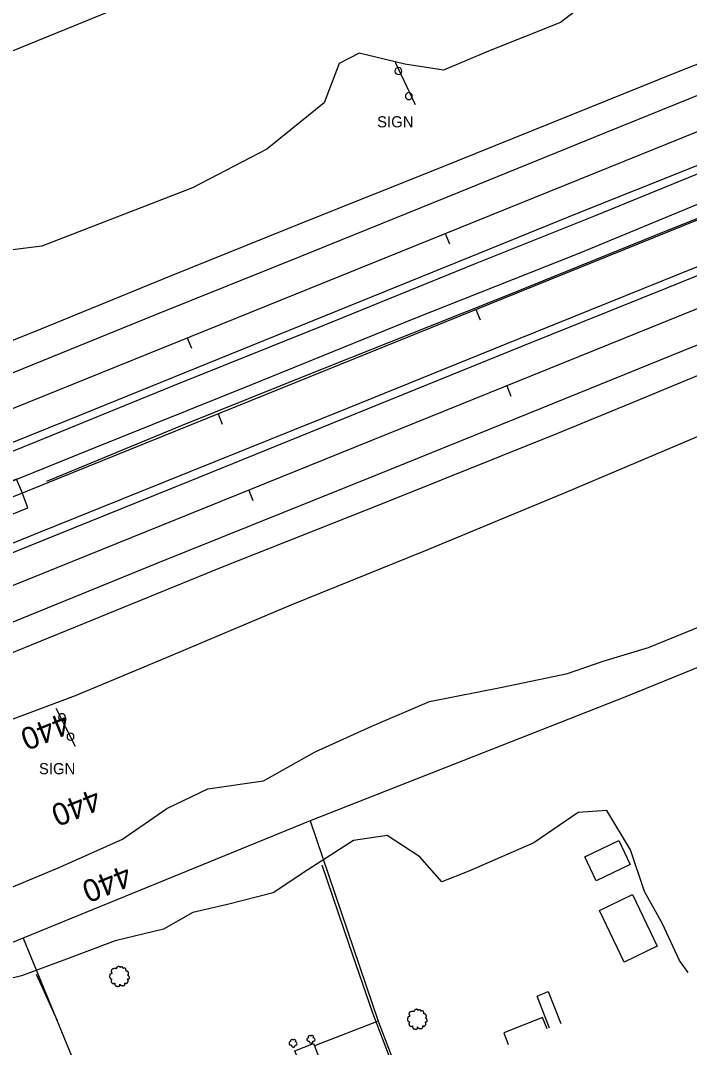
# Model space of a CAD drawing. Extents: x 1901471 to 1963503, y 756461 to 799997.
# Drawn here: x 1935848.7 to 1936089.2, y 775408.4 to 775777.4 of the extents above; entities that cross this region are included whole.
import ezdxf

# ---------------------------------------------------------------- set-up
doc = ezdxf.new("R2010")
doc.units = 0
for name, color, linetype in [('Default', 7, 'Continuous'), ('RD_EX_Bldg', 7, 'Continuous'), ('RD_EX_BldgApp', 7, 'Continuous'), ('RD_EX_DR_ErosCtrl', 7, 'Continuous'), ('RD_EX_Fence_Other', 7, 'Continuous'), ('RD_EX_H2O', 7, 'Continuous'), ('RD_EX_Road', 7, 'Continuous'), ('RD_EX_VEG', 7, 'Continuous'), ('RD_HC_Cl', 7, 'Continuous'), ('RD_HC_Data_Tic', 7, 'Continuous'), ('RD_HC_TX_Sta50', 7, 'Continuous')]:
    doc.layers.add(name, color=color, linetype=linetype)

# ---------------------------------------------------------------- blocks, each defined once
blk = doc.blocks.new('T2')
at = {"layer": 'RD_EX_VEG'}
for points in [[(0.05233333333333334, 7.213166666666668), (-0.24750000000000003, 7.238166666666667), (-0.5723333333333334, 7.138166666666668), (-0.8222500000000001, 7.038250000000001), (-1.0471666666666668, 6.963250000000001), (-1.2720833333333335, 6.863250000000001), (-1.5719166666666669, 6.688416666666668), (-1.7968333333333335, 6.488416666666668), (-1.9218333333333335, 6.2385833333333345), (-1.9718333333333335, 6.013666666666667), (-2.0217500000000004, 5.738833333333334), (-2.0217500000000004, 5.563833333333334), (-2.146666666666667, 5.538833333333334), (-2.296666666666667, 5.563833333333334), (-2.5465000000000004, 5.638833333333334), (-2.796416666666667, 5.638833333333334), (-3.0463333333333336, 5.638833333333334), (-3.3961666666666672, 5.613833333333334), (-3.7460000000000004, 5.613833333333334), (-4.020833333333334, 5.563833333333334), (-4.345750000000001, 5.513916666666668), (-4.720583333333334, 5.389000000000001), (-5.0704166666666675, 5.264000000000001), (-5.37025, 5.014083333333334), (-5.620166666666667, 4.539333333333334), (-5.745166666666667, 4.189500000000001), (-5.895083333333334, 3.9395833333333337), (-5.745166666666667, 3.489833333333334), (-5.570166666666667, 3.139916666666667), (-5.545250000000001, 2.9400000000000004), (-5.470250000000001, 2.5152500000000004), (-5.37025, 2.2903333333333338), (-5.245333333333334, 2.0903333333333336), (-5.320250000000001, 2.065416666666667), (-5.695166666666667, 2.015416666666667), (-5.995000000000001, 1.9155000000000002), (-6.419833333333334, 1.6905833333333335), (-6.644750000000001, 1.465666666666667), (-6.744750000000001, 1.1407500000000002), (-6.769666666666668, 0.7909166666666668), (-6.869583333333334, 0.5910833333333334), (-6.944583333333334, 0.3161666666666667), (-6.969583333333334, 0.2411666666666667), (-7.019583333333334, -0.08366666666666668), (-6.9195833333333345, -0.5335000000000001), (-6.894583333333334, -0.8833333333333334), (-6.769666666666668, -1.1082500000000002), (-6.619750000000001, -1.2830833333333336), (-6.444833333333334, -1.5330000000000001), (-6.045000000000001, -1.7579166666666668), (-5.7201666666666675, -1.8579166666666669), (-5.520250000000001, -1.8828333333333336), (-5.695166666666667, -2.382666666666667), (-5.745166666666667, -2.7325000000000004), (-5.870083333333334, -3.132333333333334), (-5.870083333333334, -3.2072500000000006), (-5.920000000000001, -3.682083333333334), (-5.770166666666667, -4.007000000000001), (-5.695166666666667, -4.38175), (-5.520250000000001, -4.606666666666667), (-5.245333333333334, -4.906583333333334), (-4.9205000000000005, -5.131416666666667), (-4.420666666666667, -5.256416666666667), (-4.020833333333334, -5.231416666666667), (-3.4460833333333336, -5.056500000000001), (-3.1962500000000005, -4.9815000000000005), (-3.2212500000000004, -5.156416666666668), (-3.1962500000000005, -5.531333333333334), (-3.1962500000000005, -5.956083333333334), (-3.0463333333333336, -6.280916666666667), (-2.946333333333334, -6.555833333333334), (-2.796416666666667, -6.805750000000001), (-2.4715000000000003, -7.030583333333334), (-2.07175, -7.1055833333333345), (-1.6469166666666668, -7.2555000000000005), (-1.1970833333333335, -7.330500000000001), (-0.6973333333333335, -7.355500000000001), (-0.09758333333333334, -7.205583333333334), (0.17725000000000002, -7.080583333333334), (0.27725000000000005, -6.905666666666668), (0.47716666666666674, -6.530833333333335), (0.4271666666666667, -6.3059166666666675), (0.4521666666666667, -5.706166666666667), (0.5520833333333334, -5.881166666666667), (0.7270833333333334, -6.231000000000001), (1.2268333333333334, -6.530833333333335), (1.626666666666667, -6.705750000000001), (2.101416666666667, -6.8557500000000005), (2.4013333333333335, -6.930666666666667), (2.8760833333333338, -6.8557500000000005), (3.2510000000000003, -6.780750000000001), (3.6257500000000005, -6.655750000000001), (3.9256666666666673, -6.380916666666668), (4.100583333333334, -6.106000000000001), (4.1505833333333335, -5.831166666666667), (4.2255, -5.456333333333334), (4.275500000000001, -5.281416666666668)], [(4.275500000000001, -5.281416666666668), (4.200583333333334, -5.106416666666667), (4.1505833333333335, -4.856583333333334), (4.2255, -4.881583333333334), (4.4004166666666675, -4.931583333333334), (4.675333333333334, -5.056500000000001), (4.900250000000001, -5.131416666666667), (5.225083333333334, -5.106416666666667), (5.500000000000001, -5.006500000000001), (5.949750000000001, -4.731583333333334), (6.224666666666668, -4.256833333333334), (6.499500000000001, -3.8570000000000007), (6.5745000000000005, -3.5321666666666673), (6.524500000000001, -3.3072500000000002), (6.499500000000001, -2.8075000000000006), (6.299583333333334, -2.5575833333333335), (6.249583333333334, -2.432666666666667), (6.1496666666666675, -2.0328333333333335), (6.224666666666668, -1.9828333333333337), (6.499500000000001, -1.9328333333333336), (6.874333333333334, -1.8079166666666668), (7.149250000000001, -1.6830000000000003), (7.374166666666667, -1.5080000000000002), (7.449083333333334, -1.2830833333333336), (7.424166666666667, -0.8833333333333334), (7.4740833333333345, -0.48350000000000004), (7.399166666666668, -0.3335), (7.299166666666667, -0.1836666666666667), (7.224166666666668, 0.016333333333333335), (7.074250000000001, 0.16616666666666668), (6.974333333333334, 0.3161666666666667), (6.874333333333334, 0.41608333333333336), (6.749416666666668, 0.5660833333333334), (6.5745000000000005, 0.6910000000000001), (6.424583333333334, 0.7410000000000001), (6.374583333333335, 0.8909166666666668), (6.524500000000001, 1.0908333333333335), (6.5745000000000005, 1.1907500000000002), (6.599416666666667, 1.4156666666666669), (6.824416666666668, 1.7655000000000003), (6.874333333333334, 2.1653333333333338), (6.824416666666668, 2.590166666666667), (6.774416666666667, 2.8650833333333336), (6.624416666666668, 3.139916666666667), (6.424583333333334, 3.3898333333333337), (6.299583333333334, 3.5647500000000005), (6.124666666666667, 3.689666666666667), (5.799833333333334, 3.814666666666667), (5.549916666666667, 3.864583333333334), (5.200083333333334, 3.864583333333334), (5.000166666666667, 3.9145833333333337), (5.025166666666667, 3.964583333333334), (5.025166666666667, 4.1145000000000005), (5.025166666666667, 4.389416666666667), (4.950166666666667, 4.839166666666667), (4.800250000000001, 5.339), (4.800250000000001, 5.364000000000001), (4.7002500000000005, 5.613833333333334), (4.475416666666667, 5.813750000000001), (4.3005, 5.913666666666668), (4.100583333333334, 6.038666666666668), (3.850666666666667, 6.063666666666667), (3.5508333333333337, 6.063666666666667), (3.2759166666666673, 6.013666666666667), (3.0760000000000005, 5.913666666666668), (2.9010833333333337, 5.788750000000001), (2.8260833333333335, 5.938666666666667), (2.726166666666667, 6.2385833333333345), (2.676166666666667, 6.3885000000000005), (2.52625, 6.563416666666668), (2.301416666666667, 6.7633333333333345), (1.8515000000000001, 6.888250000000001), (1.2268333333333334, 6.813333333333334), (0.9269166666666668, 6.613416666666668), (0.7770000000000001, 6.438500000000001), (0.7270833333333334, 6.563416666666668), (0.5270833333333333, 6.7633333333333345), (0.4271666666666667, 6.938250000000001), (0.25225000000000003, 7.063250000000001), (0.10233333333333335, 7.163166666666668), (0.0023333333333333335, 7.213166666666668)]]:
    blk.add_spline(points, degree=3, dxfattribs=at)
blk = doc.blocks.new('SB2')
at = {"layer": 'RD_EX_VEG'}
for centre, radius, start, end in [((-1.563757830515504, -0.1555935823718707), 1.256970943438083, 96.45178611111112, 294.73400833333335), ((-0.7210660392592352, 1.5471418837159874), 1.0835094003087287, 34.97628888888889, 204.7560222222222), ((1.0452472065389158, 1.7020636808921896), 0.9945285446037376, 308.76261111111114, 152.04674444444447), ((1.8396429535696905, -0.2793298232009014), 1.2180790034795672, 256.56668055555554, 98.10463055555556), ((0.2455500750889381, -1.5963122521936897), 1.3177675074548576, 166.88265555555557, 5.758930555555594)]:
    blk.add_arc(centre, radius, start, end, dxfattribs=at)
blk = doc.blocks.new('SIGNPOST')
at = {"layer": 'Default'}
for centre, start, end in [((7.776250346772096e-18, 0), 90.00000000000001, 270), ((-7.776250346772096e-18, 0), 270, 90)]:
    blk.add_arc(centre, 0.12700000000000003, start, end, dxfattribs=at)

msp = doc.modelspace()

# ---------------------------------------------------------------- linework, layer by layer
at = {"layer": 'RD_EX_Bldg'}
for points in [[(1935990.6800000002, 775747.1400000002), (1935983.5400000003, 775762.3400000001)], [(1935861.3700000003, 775530.3800000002), (1935868.3700000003, 775516.6800000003)], [(1936038.0300000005, 775415.06), (1936036.3800000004, 775419.2000000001), (1936022.3800000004, 775413.6200000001), (1936024.0400000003, 775409.4600000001)], [(1935920.2100000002, 775367.5400000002), (1935918.2600000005, 775372.5400000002), (1935916.1900000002, 775371.7300000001), (1935910.8700000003, 775385.3400000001), (1935914.9700000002, 775386.9400000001), (1935911.1200000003, 775396.8), (1935924.8100000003, 775402.1400000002), (1935928.64, 775392.3500000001), (1935949.8100000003, 775400.6200000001), (1935947.2500000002, 775407.1700000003), (1935954.0600000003, 775409.8400000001), (1935963.6900000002, 775385.1800000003)]]:
    msp.add_lwpolyline(points, dxfattribs=at)
for points in [[(1936067.9000000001, 775474.1300000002), (1936055.6800000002, 775468.2600000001), (1936051.5100000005, 775476.9400000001), (1936063.7200000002, 775482.81)], [(1936065.7500000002, 775439.0900000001), (1936056.8000000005, 775457.6500000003), (1936068.6300000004, 775463.3600000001), (1936077.5900000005, 775444.8)]]:
    msp.add_lwpolyline(points, close=True, dxfattribs=at)
at = {"layer": 'RD_EX_BldgApp'}
for points in [[(1936034.3600000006, 775426.9100000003), (1936038.3700000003, 775428.4800000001), (1936042.8700000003, 775417.0100000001)], [(1936038.8800000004, 775415.4000000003), (1936034.3600000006, 775426.9100000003)]]:
    msp.add_lwpolyline(points, dxfattribs=at)
at = {"layer": 'RD_EX_DR_ErosCtrl'}
msp.add_lwpolyline([(1935662.2800000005, 775528.2100000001), (1935701.0800000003, 775543.8500000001), (1935743.0800000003, 775561.0200000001), (1935785.6900000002, 775577.8700000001), (1935840.3000000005, 775599.83), (1935840.9300000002, 775598.1300000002), (1935851.39, 775602.3600000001), (1935849.0700000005, 775608.4100000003), (1935847.3000000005, 775612.6000000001), (1935836.4700000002, 775608.1300000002), (1935836.7300000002, 775607.0200000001), (1935808.2900000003, 775595.56), (1935772.0000000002, 775580.6000000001), (1935736.5300000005, 775566.2700000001), (1935706.2200000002, 775553.5900000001), (1935659.8700000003, 775534.6500000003), (1935661.14, 775532.05)], close=True, dxfattribs=at)
at = {"layer": 'RD_EX_Fence_Other'}
for points in [[(1937199.3800000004, 776423.2000000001), (1937183.3500000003, 776376.4300000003), (1937154.3500000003, 776295.1200000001), (1937074.0100000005, 776262.7500000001), (1936918.4300000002, 776200.6900000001), (1936789.8400000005, 776149.1500000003), (1936616.3600000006, 776078.57), (1936461.4800000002, 776015.7400000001), (1936291.14, 775947.2300000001), (1936173.9200000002, 775899.6900000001), (1936000.3300000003, 775829.6200000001), (1935955.6900000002, 775811.2300000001), (1935737.6200000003, 775722.3900000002), (1935586.6600000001, 775661.7000000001), (1935381.9900000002, 775579.4900000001)], [(1935568.1900000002, 775495.9600000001), (1935589.7700000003, 775507.83), (1935607.4300000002, 775516.58), (1935635.5100000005, 775526.9700000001), (1935680.3700000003, 775545.1700000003), (1935754.6300000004, 775574.8900000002), (1935814.9700000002, 775599.5400000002), (1935873.1200000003, 775623.06), (1935931.8600000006, 775646.6000000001), (1935990.8600000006, 775670.5300000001), (1936019.5900000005, 775681.9400000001), (1936050.1200000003, 775694.07), (1936091.8300000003, 775711.2700000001), (1936138.1600000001, 775729.4100000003), (1936170.2600000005, 775742.0100000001), (1936198.2400000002, 775752.9900000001), (1936229.0500000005, 775762.6500000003), (1936268.2400000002, 775775.9500000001)], [(1936161.3400000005, 775573.05), (1936066.4700000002, 775534.5200000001), (1935952.7700000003, 775489.7900000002), (1935677.39, 775377.4200000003), (1935361.1300000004, 775248.9100000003), (1935226.5300000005, 775195.2200000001), (1935107.4100000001, 775146.4500000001), (1934986.4400000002, 775097.6400000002), (1934881.7200000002, 775055.4900000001), (1934702.5500000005, 774982.8900000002), (1934601.6200000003, 774941.8700000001), (1934486.9700000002, 774895.6400000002), (1934331.6500000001, 774833.7900000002), (1934196.1500000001, 774778.0000000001), (1934078.4800000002, 774729.4600000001), (1933953.8800000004, 774679.8500000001), (1933978.0800000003, 774618.4900000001), (1933991.5800000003, 774585.83)], [(1935952.7700000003, 775489.7900000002), (1935977.2900000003, 775417.82), (1935954.3800000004, 775409.0300000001)], [(1935849.64, 775447.7000000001), (1935882.6900000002, 775367.1700000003), (1935912.4900000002, 775381.1900000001)], [(1935977.2900000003, 775417.82), (1935986.3000000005, 775394.3400000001)]]:
    msp.add_lwpolyline(points, dxfattribs=at)
at = {"layer": 'RD_EX_H2O'}
for points in [[(1935858.2100000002, 775611.8500000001), (1935906.5700000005, 775631.8700000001), (1935953.6200000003, 775650.8400000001), (1936023.1500000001, 775678.4200000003), (1936076.9200000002, 775700.2100000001), (1936137.9600000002, 775724.7100000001), (1936183.9800000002, 775744.2200000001), (1936237.9200000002, 775765.6200000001), (1936276.7300000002, 775782.4600000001), (1936306.39, 775792.6400000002), (1936343.3000000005, 775807.8700000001), (1936398.9400000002, 775829.9900000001), (1936444.4700000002, 775848.7500000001), (1936495.7500000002, 775869.5200000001), (1936539.2500000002, 775887.4000000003), (1936586.1300000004, 775905.9600000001), (1936625.1900000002, 775921.6300000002), (1936676.7500000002, 775942.2200000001)], [(1935407.0100000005, 775359.0400000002), (1935437.4300000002, 775369.4000000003), (1935473.7800000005, 775383.1700000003), (1935512.8700000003, 775398.7800000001), (1935556.0000000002, 775414.3600000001), (1935574.4800000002, 775421.8900000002), (1935614.7400000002, 775436.9900000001), (1935653.3200000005, 775452.1400000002), (1935700.7000000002, 775471.3400000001), (1935744.4500000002, 775487.6600000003), (1935783.0100000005, 775503.0400000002), (1935829.6300000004, 775520.3900000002), (1935868.5000000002, 775534.8800000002), (1935901.1200000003, 775548.5000000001), (1935945.9300000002, 775567.4300000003), (1935994.3300000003, 775587.0000000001), (1936044.8100000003, 775607.9000000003), (1936113.2800000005, 775636.9300000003), (1936189.4100000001, 775669.2000000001), (1936268.8000000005, 775702.33)]]:
    msp.add_lwpolyline(points, dxfattribs=at)
at = {"layer": 'RD_EX_Road'}
for points in [[(1935345.1300000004, 775448.4300000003), (1935401.6800000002, 775471.2800000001), (1935451.14, 775491.2300000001), (1935503.7100000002, 775512.4500000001), (1935558.14, 775534.4800000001), (1935614.7700000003, 775557.4000000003), (1935669.7200000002, 775579.5900000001), (1935718.0000000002, 775599.1800000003), (1935768.6500000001, 775619.5400000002), (1935829.5000000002, 775644.2100000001), (1935896.7900000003, 775671.5300000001), (1935949.1800000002, 775692.6200000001), (1936002.1700000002, 775714.06), (1936059.3300000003, 775737.2500000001), (1936114.0800000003, 775759.3800000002), (1936168.0100000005, 775781.1700000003), (1936234.5600000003, 775808.07), (1936289.4600000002, 775830.31)], [(1935353.6000000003, 775462.6900000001), (1935407.2300000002, 775484.3700000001), (1935461.4300000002, 775506.81), (1935515.4500000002, 775528.7800000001), (1935571.8100000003, 775551.7100000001), (1935612.7300000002, 775568.2800000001), (1935665.6800000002, 775589.6200000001), (1935713.3800000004, 775609.08), (1935757.8800000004, 775627.2800000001), (1935810.4500000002, 775648.33), (1935856.1200000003, 775666.6500000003), (1935902.3500000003, 775685.5900000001), (1935951.4200000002, 775705.3400000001), (1935998.8800000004, 775724.1800000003), (1936046.6100000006, 775743.4800000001), (1936084.64, 775758.8700000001), (1936120.9100000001, 775773.1300000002), (1936168.9700000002, 775792.2000000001), (1936214.9700000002, 775810.9300000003), (1936262.1800000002, 775830.1700000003)], [(1935339.0000000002, 775417.8500000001), (1935384.5200000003, 775436.06), (1935438.5700000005, 775458.2100000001), (1935486.2800000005, 775477.4700000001), (1935528.64, 775494.5300000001), (1935573.7900000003, 775512.6200000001), (1935616.3500000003, 775529.9200000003), (1935663.6900000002, 775548.7800000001), (1935711.0200000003, 775568.3500000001), (1935759.2800000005, 775587.7000000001), (1935808.5100000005, 775607.55), (1935854.4700000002, 775626.1900000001), (1935903.4900000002, 775646.1500000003), (1935957.4600000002, 775667.7800000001), (1936012.2700000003, 775690.1000000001), (1936055.4100000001, 775707.3900000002), (1936099.9200000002, 775725.5300000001), (1936136.0600000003, 775739.9200000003), (1936173.4200000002, 775755.3400000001), (1936214.6700000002, 775771.7900000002), (1936253.4500000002, 775787.6900000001)], [(1935339.1800000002, 775420.9100000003), (1935380.0500000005, 775437.58), (1935430.5500000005, 775457.8700000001), (1935475.0900000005, 775475.9700000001), (1935519.3500000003, 775493.7500000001), (1935567.2600000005, 775513.1800000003), (1935614.39, 775532.2200000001), (1935663.8800000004, 775552.1900000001), (1935711.64, 775571.4300000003), (1935760.1100000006, 775591.1900000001), (1935811.7200000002, 775612.0900000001), (1935866.7300000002, 775634.3), (1935932.3600000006, 775660.8500000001), (1936010.3600000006, 775692.4600000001), (1936048.9200000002, 775708.1600000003), (1936090.9700000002, 775724.9000000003), (1936144.8000000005, 775746.8400000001), (1936199.0400000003, 775768.7200000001), (1936251.7900000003, 775790.0000000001)], [(1936257.3300000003, 775755.7900000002), (1936215.2900000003, 775739.0100000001), (1936175.6600000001, 775722.6600000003), (1936133.4800000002, 775705.6700000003), (1936085.4800000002, 775686.2800000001), (1936027.64, 775662.9500000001), (1935966.0600000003, 775637.9900000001), (1935900.3200000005, 775611.5200000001), (1935853.3100000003, 775592.56), (1935778.2200000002, 775562.2300000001), (1935710.64, 775534.4700000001), (1935650.9700000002, 775510.4400000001), (1935608.0500000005, 775493.06), (1935559.4000000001, 775473.4200000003), (1935500.0800000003, 775449.2300000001), (1935443.7100000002, 775426.5000000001), (1935387.5400000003, 775403.6900000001), (1935333.5000000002, 775382.0300000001)], [(1935350.7200000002, 775386.1100000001), (1935401.7200000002, 775406.7800000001), (1935463.89, 775431.8400000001), (1935505.9900000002, 775448.7800000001), (1935551.7000000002, 775467.2700000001), (1935597.0200000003, 775485.6800000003), (1935640.1000000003, 775503.1700000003), (1935687.4500000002, 775522.2700000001), (1935730.1900000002, 775539.5300000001), (1935782.7800000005, 775560.7900000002), (1935867.2100000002, 775594.9300000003), (1935909.1000000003, 775611.82), (1935969.0200000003, 775636.08), (1936029.2800000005, 775660.4500000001), (1936081.3700000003, 775681.4900000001), (1936145.3300000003, 775707.3800000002), (1936197.0900000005, 775728.2800000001), (1936246.0100000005, 775748.1400000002)], [(1936280.1300000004, 775736.9100000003), (1936228.5400000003, 775715.9600000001), (1936177.7300000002, 775695.4600000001), (1936133.3600000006, 775677.5400000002), (1936086.9400000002, 775658.7100000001), (1936036.14, 775638.0900000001), (1935976.9300000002, 775614.1700000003), (1935897.9000000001, 775582.4000000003), (1935833.5300000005, 775556.2400000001), (1935781.4700000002, 775535.2100000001), (1935730.1800000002, 775514.4900000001), (1935683.0900000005, 775495.3400000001), (1935634.1800000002, 775475.5900000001), (1935585.2300000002, 775455.82), (1935537.89, 775436.6400000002), (1935488.9600000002, 775416.9200000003), (1935446.1000000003, 775399.6500000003), (1935399.0300000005, 775380.55), (1935355.5800000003, 775362.9300000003)], [(1936285.89, 775728.81), (1936239.1300000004, 775709.6800000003), (1936193.2600000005, 775691.2800000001), (1936147.7200000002, 775673.1200000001), (1936108.7100000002, 775656.6600000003), (1936070.0500000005, 775640.58), (1936041.6800000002, 775628.9800000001), (1935978.7500000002, 775603.7400000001), (1935921.14, 775580.9700000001), (1935868.3000000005, 775559.3700000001), (1935818.8100000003, 775539.32), (1935761.7300000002, 775516.3600000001), (1935718.7800000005, 775499.1200000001), (1935669.9300000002, 775479.3900000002), (1935624.0600000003, 775460.82), (1935563.1200000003, 775436.1900000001), (1935492.0800000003, 775407.5000000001), (1935435.2400000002, 775384.4000000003), (1935381.4800000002, 775362.9400000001), (1935316.6800000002, 775336.7600000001)]]:
    msp.add_lwpolyline(points, dxfattribs=at)
at = {"layer": 'RD_EX_VEG'}
for points in [[(1936253.5100000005, 775912.1300000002), (1936240.6900000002, 775892.4800000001), (1936232.0000000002, 775883.08), (1936208.8700000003, 775872.81), (1936177.2500000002, 775857.4000000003), (1936152.2100000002, 775839.31), (1936134.1200000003, 775831.4200000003), (1936118.7700000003, 775823.83), (1936096.64, 775807.1900000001), (1936063.89, 775792.9900000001), (1936042.8600000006, 775776.6600000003), (1936016.9000000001, 775766.4300000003), (1936000.7300000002, 775759.5400000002), (1935986.8800000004, 775761.6700000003), (1935970.4700000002, 775765.7100000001), (1935963.3000000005, 775761.9100000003), (1935957.8400000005, 775747.8), (1935937.2400000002, 775731.1200000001), (1935910.5000000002, 775717.2500000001), (1935856.3700000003, 775696.33), (1935821.6000000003, 775692.0400000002)], [(1935837.2100000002, 775462.5300000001), (1935862.89, 775473.2400000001), (1935885.4000000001, 775483.2700000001), (1935901.2400000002, 775494.2900000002), (1935916.0700000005, 775501.32), (1935936.0400000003, 775504.2200000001), (1935954.5900000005, 775514.6200000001), (1935974.9300000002, 775523.8500000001), (1935995.7400000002, 775532.7300000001), (1936021.8400000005, 775537.8600000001), (1936045.2700000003, 775542.7600000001), (1936058.14, 775547.2600000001), (1936074.4500000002, 775552.1500000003), (1936120.3800000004, 775570.7700000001), (1936160.3700000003, 775587.1900000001), (1936212.5300000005, 775608.7700000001), (1936250.5500000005, 775626.7400000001)], [(1936088.7000000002, 775435.3700000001), (1936085.5300000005, 775439.6600000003), (1936079.4900000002, 775452.7900000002), (1936073.0200000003, 775464.4000000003), (1936067.9500000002, 775479.4600000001), (1936059.4300000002, 775493.55), (1936049.1000000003, 775492.7800000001), (1936033.2100000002, 775481.8900000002), (1936009.89, 775471.7300000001), (1936000.14, 775467.9300000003), (1935992.1900000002, 775476.9100000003), (1935980.5500000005, 775484.5200000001), (1935968.3700000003, 775482.83), (1935951.9300000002, 775472.1900000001), (1935939.5500000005, 775463.9300000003), (1935923.0700000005, 775459.7500000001), (1935910.6000000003, 775456.9700000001), (1935900.1000000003, 775450.9700000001), (1935882.7500000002, 775446.7500000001), (1935865.1800000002, 775440.1900000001), (1935849.0400000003, 775434.1700000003), (1935828.8400000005, 775429.2700000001)], [(1935956.9900000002, 775474.0000000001), (1935966.6600000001, 775445.4900000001), (1935975.2300000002, 775420.9100000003), (1935981.7800000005, 775403.58), (1935985.6100000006, 775394.06)], [(1935854.2700000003, 775434.7700000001), (1935861.8600000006, 775418.1300000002)]]:
    msp.add_lwpolyline(points, dxfattribs=at)
at = {"layer": 'RD_HC_Cl'}
for p, q in [((1938541.0451159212, 776727.6252710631), (1929630.1990638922, 773125.0287527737)), ((1938552.0759840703, 776700.3439728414), (1929639.8359618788, 773096.9871827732)), ((1938563.1694909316, 776672.8936753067), (1929646.8648501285, 773068.074184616))]:
    msp.add_line(p, q, dxfattribs=at)
at = {"layer": 'RD_HC_Data_Tic'}
for p, q in [((1936001.3534352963, 775700.8446093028), (1936002.8527134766, 775697.1362181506)), ((1936012.403781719, 775673.5151338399), (1936013.9031302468, 775669.8067711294)), ((1935908.64365649, 775663.3626547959), (1935910.1429346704, 775659.6542636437)), ((1936023.4794039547, 775646.1090717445), (1936024.9786878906, 775642.4006829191)), ((1935919.694713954, 775636.0314206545), (1935921.1940624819, 775632.323057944)), ((1935930.7696833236, 775608.6269733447), (1935932.2689672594, 775604.9185845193))]:
    msp.add_line(p, q, dxfattribs=at)

# ---------------------------------------------------------------- block references
at = {"layer": 'RD_EX_Bldg', "xscale": 9.84251968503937, "yscale": 9.84251968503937}
for p in [(1935984.5500000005, 775759.2200000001), (1935988.2900000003, 775750.2200000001), (1935863.6500000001, 775527.08), (1935866.6700000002, 775520.08)]:
    msp.add_blockref('SIGNPOST', p, dxfattribs=at)
at = {"layer": 'RD_EX_VEG'}
for name, p, xscale, yscale in [('T2', (1935884.1700000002, 775433.9800000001), 0.4921259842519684, 0.4921259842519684), ('T2', (1935991.2200000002, 775418.5900000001), 0.4921259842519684, 0.4921259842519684), ('SB2', (1935946.6200000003, 775409.9600000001), 0.5019685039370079, 0.5019685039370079), ('SB2', (1935953.0300000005, 775411.3700000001), 0.5019685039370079, 0.5019685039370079)]:
    msp.add_blockref(name, p, dxfattribs=dict(at, xscale=xscale, yscale=yscale))

# ---------------------------------------------------------------- texts
at = {"layer": 'RD_EX_Road'}
for p in [(1935976.8800000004, 775739.0000000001), (1935855.3300000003, 775506.5900000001)]:
    msp.add_text('SIGN', height=4.000000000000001, dxfattribs=at).set_placement(p)
at = {"layer": 'RD_HC_TX_Sta50'}
for rotation, p in [(202.0131600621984, (1935864.5115556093, 775529.0277706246)), (202.01424695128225, (1935875.5651613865, 775501.6956993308)), (202.01324898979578, (1935886.6377909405, 775474.292020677))]:
    msp.add_text('440', height=8.000000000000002, rotation=rotation, dxfattribs=at).set_placement(p)

doc.saveas('drawing.dxf')
